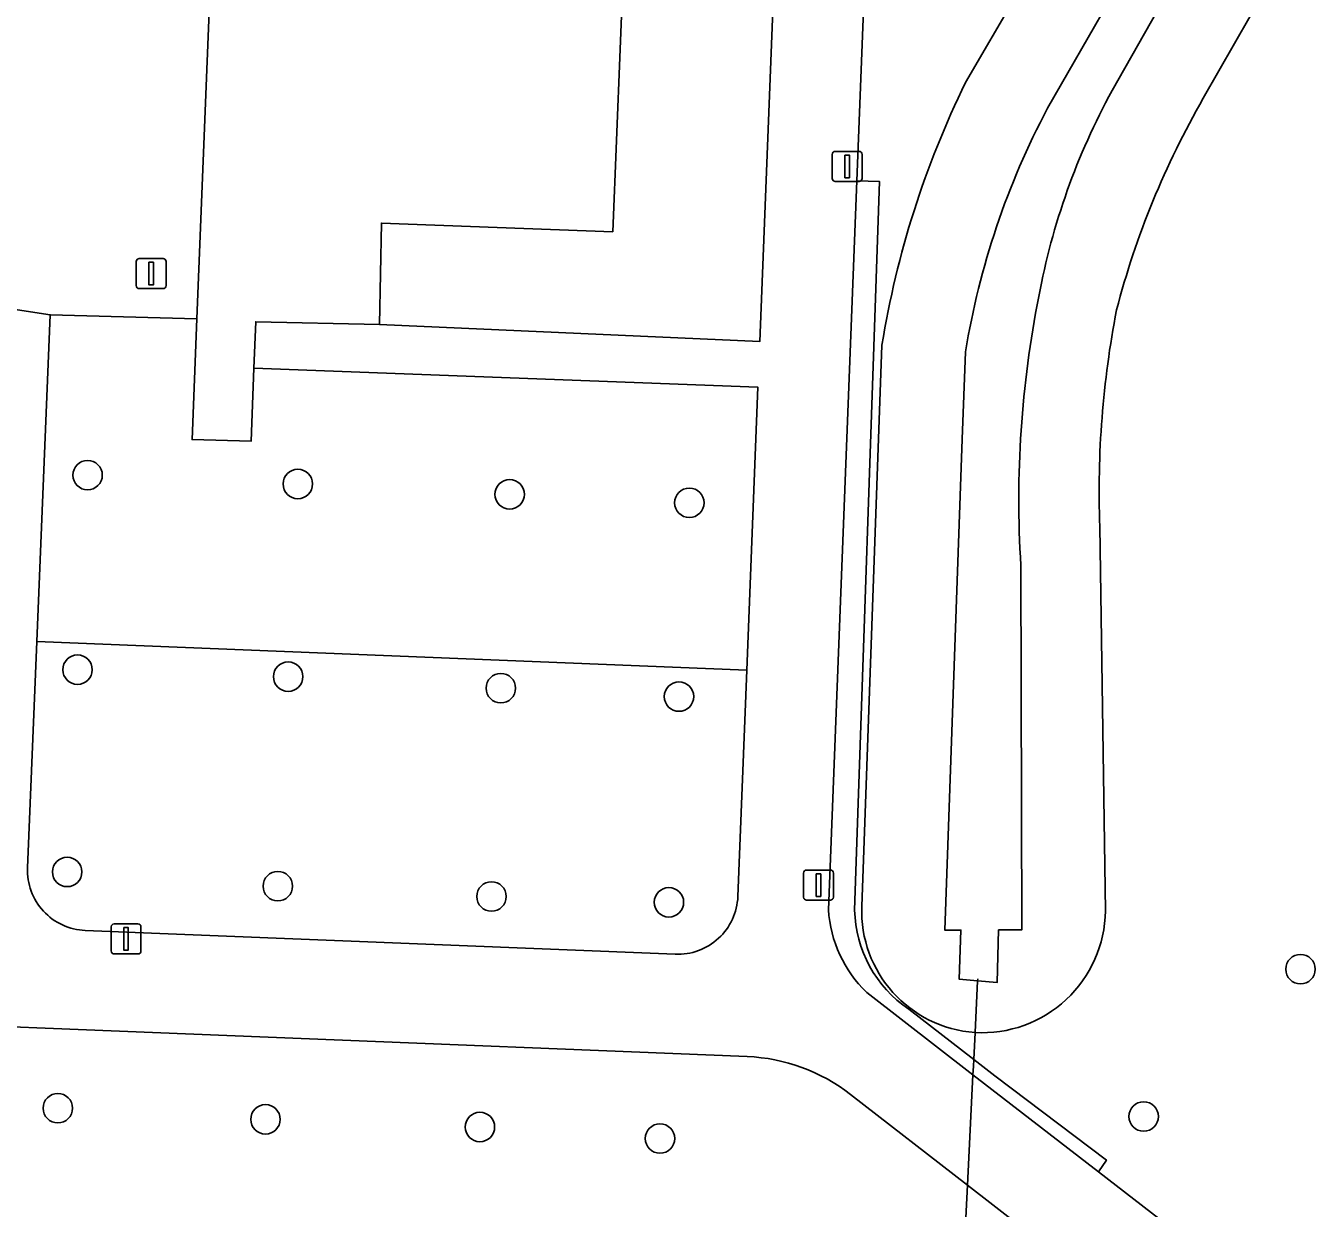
# Model space of a CAD drawing. Extents: x 160077 to 160948, y 386481 to 387498.
# Drawn here: x 160859.26 to 160902.08, y 386524.19 to 386563.47 of the extents above; entities that cross this region are included whole.
import ezdxf

# ---------------------------------------------------------------- set-up
doc = ezdxf.new("R2010")
doc.units = 0
for name, color, linetype in [('IMGEO_Boom', 7, 'Continuous'), ('IMGEO_Duiker', 7, 'Continuous'), ('IMGEO_Groenvoorziening', 7, 'Continuous'), ('IMGEO_Haag', 7, 'Continuous'), ('IMGEO_Lichtmast', 7, 'Continuous'), ('IMGEO_Oever', 7, 'Continuous'), ('IMGEO_Pand', 7, 'Continuous'), ('IMGEO_Voetpad_open', 7, 'Continuous'), ('IMGEO_Waterloop', 7, 'Continuous')]:
    doc.layers.add(name, color=color, linetype=linetype)

msp = doc.modelspace()

# ---------------------------------------------------------------- linework, layer by layer
at = {"layer": 'IMGEO_Boom'}
for centre in [(160861.315, 386548.544), (160868.298, 386548.25), (160875.331, 386547.905), (160881.298, 386547.625), (160860.982, 386542.079), (160867.977, 386541.849), (160875.036, 386541.466), (160880.952, 386541.186), (160860.636, 386535.361), (160867.631, 386534.889), (160874.728, 386534.545), (160880.618, 386534.353), (160901.589, 386532.131), (160860.327, 386527.512), (160896.382, 386527.236), (160867.221, 386527.142), (160874.343, 386526.887), (160880.322, 386526.504)]:
    msp.add_circle(centre, 0.489, dxfattribs=at)
at = {"layer": 'IMGEO_Duiker'}
msp.add_lwpolyline([(160890.185, 386518.098), (160890.217, 386518.733), (160890.268, 386519.746), (160890.529, 386524.958), (160890.713, 386528.624), (160890.727, 386528.908), (160890.738, 386529.134), (160890.783, 386530.027), (160890.869, 386531.743), (160890.873, 386531.814)], dxfattribs=at)
at = {"layer": 'IMGEO_Groenvoorziening'}
for points in [[(160883.337, 386595.156), (160880.299, 386595.369), (160880.217, 386593.043), (160878.753, 386556.626), (160871.072, 386556.918), (160871.01, 386553.55), (160883.632, 386552.98), (160885.22, 386593.325)], [(160888.219, 386593.218), (160886.86, 386558.325), (160887.615, 386558.295), (160886.785, 386534.096)], [(160900.442, 386564.705), (160898.361, 386561.061)], [(160890.47, 386561.586), (160892.163, 386564.504)], [(160886.785, 386534.096), (160887.615, 386558.295), (160886.86, 386558.325), (160885.916, 386534.105)], [(160887.022, 386534.218), (160887.692, 386552.866)], [(160894.923, 386546.834), (160895.112, 386534.065)], [(160883.203, 386542.063), (160859.629, 386543.013), (160859.321, 386535.497)], [(160882.907, 386534.547), (160883.203, 386542.063)], [(160861.239, 386533.417), (160880.828, 386532.627)], [(160887.185, 386531.356), (160890.713, 386528.624), (160894.88, 386525.397), (160895.145, 386525.79), (160891.44, 386528.592), (160890.738, 386529.134), (160888.582, 386530.799)], [(160888.582, 386530.799), (160890.738, 386529.134), (160891.44, 386528.592), (160895.145, 386525.79), (160894.88, 386525.397), (160898.399, 386522.672)], [(160883.212, 386529.228), (160851.393, 386530.511)], [(160896.082, 386520.644), (160890.529, 386524.958), (160886.651, 386527.971)]]:
    msp.add_lwpolyline(points, dxfattribs=at)
msp.add_lwpolyline([(160883.573, 386551.462), (160866.839, 386552.1), (160866.745, 386549.668), (160864.785, 386549.724), (160864.946, 386553.74), (160860.074, 386553.873), (160859.629, 386543.013), (160883.203, 386542.063)], close=True, dxfattribs=at)
for centre, radius, start, end in [((160918.349, 386547.902), 31.056, 153.8563, 170.8022), ((160923.204, 386546.78), 28.655, 150.1069, 165.3437), ((160927.025, 386547.964), 32.122, 169.1153, 182.0166), ((160861.32, 386535.416), 2.001, 177.6794, 267.6799), ((160880.908, 386534.626), 2.001, 267.7083, 357.7379), ((160891.066, 386534.064), 4.047, 177.8159, 265.9937), ((160890.09, 386534.365), 4.182, 183.5585, 225.9998), ((160890.881, 386534.19), 4.097, 181.3185, 235.8659), ((160890.881, 386534.19), 4.097, 181.3185, 235.8659), ((160891.017, 386534.115), 4.095, 266.721, 359.2952), ((160882.969, 386523.23), 6.003, 52.1643, 87.6797)]:
    msp.add_arc(centre, radius, start, end, dxfattribs=at)
at = {"layer": 'IMGEO_Haag'}
for points in [[(160887.615, 386558.295), (160886.86, 386558.325), (160885.916, 386534.105)], [(160886.785, 386534.096), (160887.615, 386558.295)], [(160887.185, 386531.356), (160890.713, 386528.624), (160894.88, 386525.397), (160895.145, 386525.79), (160891.44, 386528.592), (160890.738, 386529.134), (160888.582, 386530.799)]]:
    msp.add_lwpolyline(points, dxfattribs=at)
for centre, radius, start, end in [((160890.09, 386534.365), 4.182, 183.5585, 225.9998), ((160890.881, 386534.19), 4.097, 181.3185, 235.8659)]:
    msp.add_arc(centre, radius, start, end, dxfattribs=at)
at = {"layer": 'IMGEO_Lichtmast'}
for p, q in [((160886.041, 386558.4), (160886.041, 386559.2)), ((160886.041, 386559.2), (160886.041, 386558.4)), ((160886.141, 386559.3), (160886.931, 386559.3)), ((160886.931, 386559.3), (160886.141, 386559.3)), ((160887.031, 386559.2), (160887.031, 386558.4)), ((160887.031, 386558.4), (160887.031, 386559.2)), ((160886.931, 386558.3), (160886.141, 386558.3)), ((160886.141, 386558.3), (160886.931, 386558.3)), ((160862.932, 386554.838), (160862.932, 386555.638)), ((160862.932, 386555.638), (160862.932, 386554.838)), ((160863.032, 386555.738), (160863.822, 386555.738)), ((160863.822, 386555.738), (160863.032, 386555.738)), ((160863.922, 386555.638), (160863.922, 386554.838)), ((160863.922, 386554.838), (160863.922, 386555.638)), ((160863.822, 386554.738), (160863.032, 386554.738)), ((160863.032, 386554.738), (160863.822, 386554.738)), ((160885.19, 386535.423), (160885.98, 386535.423)), ((160885.98, 386535.423), (160885.19, 386535.423)), ((160885.09, 386534.523), (160885.09, 386535.323)), ((160885.09, 386535.323), (160885.09, 386534.523)), ((160886.08, 386535.323), (160886.08, 386534.523)), ((160886.08, 386534.523), (160886.08, 386535.323)), ((160885.98, 386534.423), (160885.19, 386534.423)), ((160885.19, 386534.423), (160885.98, 386534.423)), ((160862.097, 386532.738), (160862.097, 386533.538)), ((160862.097, 386533.538), (160862.097, 386532.738)), ((160862.197, 386533.638), (160862.987, 386533.638)), ((160862.987, 386533.638), (160862.197, 386533.638)), ((160863.087, 386533.538), (160863.087, 386532.738)), ((160863.087, 386532.738), (160863.087, 386533.538)), ((160862.987, 386532.638), (160862.197, 386532.638)), ((160862.197, 386532.638), (160862.987, 386532.638))]:
    msp.add_line(p, q, dxfattribs=at)
for points in [[(160886.461, 386559.175), (160886.611, 386559.175), (160886.611, 386558.425), (160886.461, 386558.425), (160886.461, 386559.175)], [(160863.352, 386555.613), (160863.502, 386555.613), (160863.502, 386554.863), (160863.352, 386554.863), (160863.352, 386555.613)], [(160885.51, 386535.298), (160885.66, 386535.298), (160885.66, 386534.548), (160885.51, 386534.548), (160885.51, 386535.298)], [(160862.517, 386533.513), (160862.667, 386533.513), (160862.667, 386532.763), (160862.517, 386532.763), (160862.517, 386533.513)]]:
    msp.add_lwpolyline(points, dxfattribs=at)
for centre, start, end in [((160886.141, 386559.2), 90, 180), ((160886.141, 386559.2), 90, 180), ((160886.931, 386559.2), 0, 90), ((160886.931, 386559.2), 360, 90), ((160886.141, 386558.4), 180, 270), ((160886.141, 386558.4), 180, 270), ((160886.931, 386558.4), 270, 0), ((160886.931, 386558.4), 270, 0), ((160863.032, 386555.638), 90, 180), ((160863.032, 386555.638), 90, 180), ((160863.822, 386555.638), 0, 90), ((160863.822, 386555.638), 360, 90), ((160863.032, 386554.838), 180, 270), ((160863.032, 386554.838), 180, 270), ((160863.822, 386554.838), 270, 0), ((160863.822, 386554.838), 270, 0), ((160885.19, 386535.323), 90, 180), ((160885.19, 386535.323), 90, 180), ((160885.98, 386535.323), 0, 90), ((160885.98, 386535.323), 360, 90), ((160885.19, 386534.523), 180, 270), ((160885.19, 386534.523), 180, 270), ((160885.98, 386534.523), 270, 0), ((160885.98, 386534.523), 270, 0), ((160862.197, 386533.538), 90, 180), ((160862.197, 386533.538), 90, 180), ((160862.987, 386533.538), 0, 90), ((160862.987, 386533.538), 360, 90), ((160862.197, 386532.738), 180, 270), ((160862.197, 386532.738), 180, 270), ((160862.987, 386532.738), 270, 0), ((160862.987, 386532.738), 270, 0)]:
    msp.add_arc(centre, 0.1, start, end, dxfattribs=at)
at = {"layer": 'IMGEO_Oever'}
for points in [[(160897.903, 386565.865), (160895.333, 386561.319)], [(160898.361, 386561.061), (160900.442, 386564.705)], [(160892.163, 386564.504), (160890.47, 386561.586)], [(160893.187, 386560.729), (160895.214, 386564.259)], [(160887.692, 386552.866), (160887.022, 386534.218)], [(160892.304, 386545.542), (160892.332, 386533.437), (160891.563, 386533.434), (160891.514, 386531.684), (160890.869, 386531.743), (160890.258, 386531.799), (160890.313, 386533.429), (160889.775, 386533.427), (160890.361, 386549.733), (160890.466, 386552.639)], [(160895.112, 386534.065), (160894.923, 386546.834)]]:
    msp.add_lwpolyline(points, dxfattribs=at)
for centre, radius, start, end in [((160918.349, 386547.902), 31.056, 153.8563, 170.8022), ((160915.537, 386550.281), 23.022, 151.3506, 169.4988), ((160916.606, 386548.35), 26.489, 152.1388, 170.6813), ((160923.204, 386546.78), 28.655, 150.1069, 165.3437), ((160927.054, 386547.711), 34.818, 168.7954, 183.5722), ((160927.025, 386547.964), 32.122, 169.1153, 182.0166), ((160891.066, 386534.064), 4.047, 177.8159, 265.9937), ((160891.017, 386534.115), 4.095, 266.721, 359.2952)]:
    msp.add_arc(centre, radius, start, end, dxfattribs=at)
at = {"layer": 'IMGEO_Pand'}
msp.add_lwpolyline([(160880.217, 386593.043), (160876.843, 386593.179), (160876.867, 386593.805), (160872.804, 386593.984), (160872.781, 386593.382), (160870.344, 386593.439), (160870.195, 386593.043), (160869.261, 386593.092), (160862.906, 386593.429), (160862.797, 386591.426), (160866.452, 386591.273), (160864.946, 386553.74), (160864.785, 386549.724), (160866.745, 386549.668), (160866.839, 386552.1), (160866.898, 386553.64), (160871.01, 386553.55), (160871.072, 386556.918), (160878.753, 386556.626)], close=True, dxfattribs=at)
at = {"layer": 'IMGEO_Voetpad_open'}
for points in [[(160856.947, 386554.348), (160860.074, 386553.873), (160864.946, 386553.74), (160866.452, 386591.273), (160862.797, 386591.426), (160862.906, 386593.429), (160869.261, 386593.092), (160869.371, 386595.961), (160858.529, 386596.534)], [(160885.22, 386593.325), (160883.632, 386552.98), (160871.01, 386553.55), (160866.898, 386553.64), (160866.839, 386552.1), (160883.573, 386551.462), (160883.203, 386542.063), (160882.907, 386534.547)], [(160885.916, 386534.105), (160886.86, 386558.325), (160888.219, 386593.218)], [(160859.321, 386535.497), (160859.629, 386543.013), (160860.074, 386553.873), (160856.947, 386554.348), (160856.76, 386549.96), (160856.696, 386548.461), (160856.216, 386537.215)], [(160853.105, 386534.345), (160851.542, 386534.405), (160815.636, 386535.774), (160809.8, 386536.015), (160805.793, 386536.18), (160805.389, 386532.383), (160851.393, 386530.511), (160883.212, 386529.228)], [(160880.828, 386532.627), (160861.239, 386533.417)], [(160898.399, 386522.672), (160894.88, 386525.397), (160890.713, 386528.624), (160887.185, 386531.356)], [(160886.651, 386527.971), (160890.529, 386524.958), (160896.082, 386520.644)]]:
    msp.add_lwpolyline(points, dxfattribs=at)
for centre, radius, start, end in [((160861.32, 386535.416), 2.001, 177.6794, 267.6799), ((160880.908, 386534.626), 2.001, 267.7083, 357.7379), ((160890.09, 386534.365), 4.182, 183.5585, 225.9998), ((160882.969, 386523.23), 6.003, 52.1643, 87.6797)]:
    msp.add_arc(centre, radius, start, end, dxfattribs=at)
at = {"layer": 'IMGEO_Waterloop'}
for points in [[(160895.333, 386561.319), (160897.903, 386565.865)], [(160895.214, 386564.259), (160893.187, 386560.729)], [(160890.466, 386552.639), (160890.361, 386549.733), (160889.775, 386533.427), (160890.313, 386533.429), (160890.258, 386531.799), (160890.869, 386531.743), (160891.514, 386531.684), (160891.563, 386533.434), (160892.332, 386533.437), (160892.304, 386545.542)]]:
    msp.add_lwpolyline(points, dxfattribs=at)
for centre, radius, start, end in [((160915.537, 386550.281), 23.022, 151.3506, 169.4988), ((160916.606, 386548.35), 26.489, 152.1388, 170.6813), ((160927.054, 386547.711), 34.818, 168.7954, 183.5722)]:
    msp.add_arc(centre, radius, start, end, dxfattribs=at)

doc.saveas('drawing.dxf')
